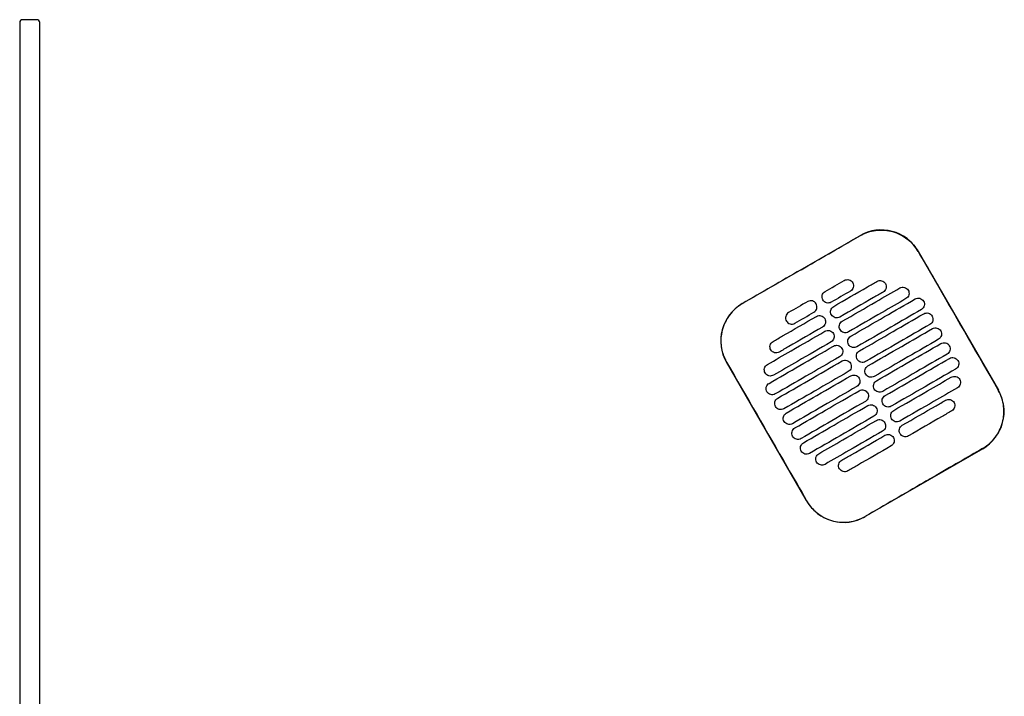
# Model space of a CAD drawing. Header units: metres. Extents: x 15.7 to 54.8, y -39.7 to 1.1.
# Tile 474 of 500: x 47.319 to 48.008, y -2.354 to -1.881. Entities that reach past the tile are written whole.
import ezdxf

# ---------------------------------------------------------------- set-up
doc = ezdxf.new("R2010")
doc.units = ezdxf.units.M
doc.header["$MEASUREMENT"] = 0
doc.layers.add('2D', color=252, linetype='Continuous')

# ---------------------------------------------------------------- blocks, each defined once
blk = doc.blocks.new('2D_QYOS_450')
at = {"layer": '2D'}
for p, q in [((0.01197, -0.081), (0.00197, -0.081)), ((0.01197, -0.081), (0.00197, -0.081)), ((-0.00003, -0.083), (-0.00003, -0.967)), ((-0.00003, -0.083), (-0.00003, -0.967)), ((0.01397, -0.967), (0.01397, -0.083)), ((0.01397, -0.967), (0.01397, -0.083)), ((0.50545, -0.27956), (0.58771, -0.23204)), ((0.6287, -0.24301), (0.68472, -0.33999)), ((0.55051, -0.41752), (0.49448, -0.32054)), ((0.67375, -0.38098), (0.59149, -0.42849))]:
    blk.add_line(p, q, dxfattribs=at)
for centre, radius, start, end in [((0.00197, -0.083), 0.002, 90, 180), ((0.00197, -0.083), 0.002, 90, 180), ((0.01197, -0.083), 0.002, 0, 90), ((0.01197, -0.083), 0.002, 0, 90), ((0.60272, -0.25802), 0.03, 30.01349, 120.01349), ((0.52046, -0.30554), 0.03, 120.01349, 210.01349), ((0.65874, -0.355), 0.03, 300.01349, 30.01349), ((0.57648, -0.40252), 0.03, 210.01349, 300.01349)]:
    blk.add_arc(centre, radius, start, end, dxfattribs=at)
for points, knots in [([(0.54664, -0.2559), (0.54827, -0.25497), (0.54989, -0.25403), (0.5654, -0.24506), (0.57679, -0.23848), (0.58777, -0.23213)], [-12.071476, -12.071476, -12.071476, -12.071476, -11.509189, -11.509189, -6.696301, -6.696301, -6.696301, -6.696301]), ([(0.58777, -0.23213), (0.58843, -0.23175), (0.5891, -0.2314), (0.593, -0.22953), (0.59645, -0.22857), (0.60359, -0.22792), (0.60721, -0.22824), (0.61453, -0.23026), (0.61813, -0.23209), (0.62422, -0.23691), (0.62672, -0.23979), (0.6286, -0.24306)], [-8.20809, -8.20809, -8.20809, -8.20809, -7.978943, -7.978943, -6.912231, -6.912231, -5.830065, -5.830065, -4.632711, -4.632711, -3.498654, -3.498654, -3.498654, -3.498654]), ([(0.6286, -0.24306), (0.63316, -0.25096), (0.63789, -0.25916), (0.65654, -0.29146), (0.67058, -0.31576), (0.68463, -0.34005)], [-3.18138, -3.18138, -3.18138, -3.18138, -2.673929, -2.673929, -1.133377, -1.133377, -1.133377, -1.133377]), ([(0.5695, -0.28148), (0.57737, -0.27694), (0.58523, -0.27239), (0.59534, -0.26655), (0.59758, -0.26526), (0.59981, -0.26397)], [0.699452, 0.699452, 0.699452, 0.699452, 3.425217, 3.425217, 4.200582, 4.200582, 4.200582, 4.200582]), ([(0.5755, -0.29187), (0.58337, -0.28733), (0.59124, -0.28278), (0.60466, -0.27503), (0.61022, -0.27182), (0.61577, -0.26861)], [0.699452, 0.699452, 0.699452, 0.699452, 3.42526, 3.42526, 5.350619, 5.350619, 5.350619, 5.350619]), ([(0.57693, -0.26333), (0.57735, -0.26309), (0.5779, -0.26287), (0.57908, -0.26272), (0.57963, -0.26276), (0.58071, -0.26304), (0.58123, -0.26329), (0.58219, -0.26402), (0.58255, -0.26448), (0.5828, -0.26491)], [-0.5513269, -0.5513269, -0.5513269, -0.5513269, -0.4030891, -0.4030891, -0.2776846, -0.2776846, -0.1471626, -0.1471626, 0, 0, 0, 0]), ([(0.5828, -0.26491), (0.58304, -0.26533), (0.58326, -0.26588), (0.58341, -0.26707), (0.58337, -0.26762), (0.58309, -0.2687), (0.58284, -0.26921), (0.58211, -0.27017), (0.58165, -0.27053), (0.58123, -0.27078)], [-0.5553938, -0.5553938, -0.5553938, -0.5553938, -0.4045733, -0.4045733, -0.2782728, -0.2782728, -0.147221, -0.147221, 0, 0, 0, 0]), ([(0.59981, -0.26397), (0.60024, -0.26372), (0.60079, -0.26351), (0.60197, -0.26336), (0.60252, -0.26339), (0.6036, -0.26368), (0.60411, -0.26393), (0.60507, -0.26466), (0.60544, -0.26512), (0.60568, -0.26554)], [-0.5513875, -0.5513875, -0.5513875, -0.5513875, -0.4031047, -0.4031047, -0.2776919, -0.2776919, -0.1471638, -0.1471638, 0, 0, 0, 0]), ([(0.60568, -0.26554), (0.60593, -0.26597), (0.60615, -0.26652), (0.6063, -0.26771), (0.60626, -0.26826), (0.60598, -0.26933), (0.60573, -0.26985), (0.605, -0.27081), (0.60454, -0.27117), (0.60412, -0.27142)], [-0.5553353, -0.5553353, -0.5553353, -0.5553353, -0.4045593, -0.4045593, -0.278267, -0.278267, -0.1472205, -0.1472205, 0, 0, 0, 0]), ([(0.61577, -0.26861), (0.6162, -0.26836), (0.61675, -0.26815), (0.61793, -0.268), (0.61848, -0.26803), (0.61956, -0.26831), (0.62007, -0.26857), (0.62103, -0.2693), (0.6214, -0.26976), (0.62164, -0.27018)], [-0.5514248, -0.5514248, -0.5514248, -0.5514248, -0.4031161, -0.4031161, -0.2776965, -0.2776965, -0.1471644, -0.1471644, 0, 0, 0, 0]), ([(0.56193, -0.27696), (0.56168, -0.27654), (0.56146, -0.27599), (0.56131, -0.2748), (0.56135, -0.27425), (0.56163, -0.27317), (0.56188, -0.27265), (0.56261, -0.2717), (0.56307, -0.27134), (0.5635, -0.27109)], [-0.5554178, -0.5554178, -0.5554178, -0.5554178, -0.4045751, -0.4045751, -0.2782741, -0.2782741, -0.1472211, -0.1472211, 0, 0, 0, 0]), ([(0.60412, -0.27142), (0.60188, -0.27271), (0.59964, -0.274), (0.58953, -0.27984), (0.58167, -0.28438), (0.5738, -0.28893)], [2.649916, 2.649916, 2.649916, 2.649916, 3.425249, 3.425249, 6.151046, 6.151046, 6.151046, 6.151046]), ([(0.62164, -0.27018), (0.62189, -0.2706), (0.62211, -0.27116), (0.62226, -0.27234), (0.62222, -0.2729), (0.62194, -0.27397), (0.62169, -0.27449), (0.62096, -0.27544), (0.6205, -0.27581), (0.62008, -0.27605)], [-0.5553003, -0.5553003, -0.5553003, -0.5553003, -0.4045497, -0.4045497, -0.2782639, -0.2782639, -0.1472208, -0.1472208, 0, 0, 0, 0]), ([(0.50551, -0.27965), (0.50545, -0.27969), (0.50539, -0.27972), (0.50192, -0.28176), (0.49894, -0.28442), (0.49419, -0.29074), (0.49246, -0.29433), (0.4906, -0.30164), (0.49035, -0.30525), (0.49107, -0.31177), (0.49184, -0.31465), (0.49347, -0.31844), (0.494, -0.31948), (0.49458, -0.32049)], [8.273299, 8.273299, 8.273299, 8.273299, 8.293543, 8.293543, 9.48086, 9.48086, 10.665623, 10.665623, 11.74288, 11.74288, 12.632334, 12.632334, 12.981673, 12.981673, 12.981673, 12.981673]), ([(0.55725, -0.27966), (0.55701, -0.27924), (0.55664, -0.27878), (0.55568, -0.27805), (0.55516, -0.27779), (0.55409, -0.27751), (0.55353, -0.27748), (0.55235, -0.27763), (0.55181, -0.27784), (0.55138, -0.27809)], [0, 0, 0, 0, 0.1471605, 0.1471605, 0.2776781, 0.2776781, 0.4030803, 0.4030803, 0.5512777, 0.5512777, 0.5512777, 0.5512777]), ([(0.55568, -0.28553), (0.55611, -0.28529), (0.55657, -0.28492), (0.55729, -0.28397), (0.55755, -0.28345), (0.55783, -0.28238), (0.55786, -0.28183), (0.55772, -0.28064), (0.5575, -0.28008), (0.55725, -0.27966)], [0, 0, 0, 0, 0.1472222, 0.1472222, 0.2782773, 0.2782773, 0.4045795, 0.4045795, 0.5554397, 0.5554397, 0.5554397, 0.5554397]), ([(0.5678, -0.27854), (0.56737, -0.27878), (0.56683, -0.279), (0.56564, -0.27915), (0.56509, -0.27911), (0.56402, -0.27883), (0.5635, -0.27858), (0.56254, -0.27785), (0.56217, -0.27739), (0.56193, -0.27696)], [-0.5512937, -0.5512937, -0.5512937, -0.5512937, -0.403082, -0.403082, -0.27768, -0.27768, -0.1471612, -0.1471612, 0, 0, 0, 0]), ([(0.56793, -0.28735), (0.56769, -0.28693), (0.56747, -0.28638), (0.56732, -0.28519), (0.56735, -0.28464), (0.56764, -0.28356), (0.56789, -0.28305), (0.56862, -0.28209), (0.56907, -0.28173), (0.5695, -0.28148)], [-0.5553983, -0.5553983, -0.5553983, -0.5553983, -0.4045681, -0.4045681, -0.278271, -0.278271, -0.1472202, -0.1472202, 0, 0, 0, 0]), ([(0.62008, -0.27605), (0.61452, -0.27926), (0.60896, -0.28247), (0.59554, -0.29023), (0.58767, -0.29477), (0.5798, -0.29932)], [1.499949, 1.499949, 1.499949, 1.499949, 3.425284, 3.425284, 6.151116, 6.151116, 6.151116, 6.151116]), ([(0.5815, -0.30226), (0.58937, -0.29772), (0.59724, -0.29317), (0.61225, -0.2845), (0.61939, -0.28037), (0.62654, -0.27625)], [0.699452, 0.699452, 0.699452, 0.699452, 3.425292, 3.425292, 5.900643, 5.900643, 5.900643, 5.900643]), ([(0.62654, -0.27625), (0.62696, -0.276), (0.62751, -0.27579), (0.62869, -0.27564), (0.62925, -0.27567), (0.63032, -0.27595), (0.63084, -0.27621), (0.6318, -0.27694), (0.63216, -0.2774), (0.63241, -0.27782)], [-0.5514378, -0.5514378, -0.5514378, -0.5514378, -0.4031217, -0.4031217, -0.2776979, -0.2776979, -0.1471642, -0.1471642, 0, 0, 0, 0]), ([(0.63241, -0.27782), (0.63265, -0.27824), (0.63287, -0.2788), (0.63302, -0.27998), (0.63298, -0.28054), (0.6327, -0.28161), (0.63245, -0.28213), (0.63172, -0.28308), (0.63127, -0.28345), (0.63084, -0.28369)], [-0.5552876, -0.5552876, -0.5552876, -0.5552876, -0.4045446, -0.4045446, -0.2782629, -0.2782629, -0.1472212, -0.1472212, 0, 0, 0, 0]), ([(0.52707, -0.30599), (0.52931, -0.3047), (0.53154, -0.30341), (0.54165, -0.29757), (0.54952, -0.29302), (0.55738, -0.28848)], [2.649852, 2.649852, 2.649852, 2.649852, 3.425217, 3.425217, 6.150983, 6.150983, 6.150983, 6.150983]), ([(0.53795, -0.28585), (0.53753, -0.28609), (0.53707, -0.28646), (0.53634, -0.28741), (0.53609, -0.28793), (0.53581, -0.289), (0.53577, -0.28956), (0.53592, -0.29074), (0.53614, -0.2913), (0.53638, -0.29172)], [0, 0, 0, 0, 0.147223, 0.147223, 0.2782783, 0.2782783, 0.4045781, 0.4045781, 0.5554474, 0.5554474, 0.5554474, 0.5554474]), ([(0.55738, -0.28848), (0.55781, -0.28823), (0.55836, -0.28802), (0.55954, -0.28787), (0.56009, -0.2879), (0.56117, -0.28819), (0.56168, -0.28844), (0.56264, -0.28917), (0.56301, -0.28963), (0.56325, -0.29005)], [-0.5512944, -0.5512944, -0.5512944, -0.5512944, -0.4030833, -0.4030833, -0.2776787, -0.2776787, -0.1471599, -0.1471599, 0, 0, 0, 0]), ([(0.5738, -0.28893), (0.57338, -0.28917), (0.57283, -0.28939), (0.57165, -0.28954), (0.57109, -0.2895), (0.57002, -0.28922), (0.5695, -0.28897), (0.56854, -0.28824), (0.56818, -0.28778), (0.56793, -0.28735)], [-0.5513071, -0.5513071, -0.5513071, -0.5513071, -0.4030846, -0.4030846, -0.2776802, -0.2776802, -0.1471604, -0.1471604, 0, 0, 0, 0]), ([(0.63084, -0.28369), (0.6237, -0.28782), (0.61655, -0.29195), (0.60154, -0.30062), (0.59367, -0.30516), (0.5858, -0.30971)], [0.949973, 0.949973, 0.949973, 0.949973, 3.425307, 3.425307, 6.151164, 6.151164, 6.151164, 6.151164]), ([(0.58751, -0.31265), (0.59537, -0.30811), (0.60324, -0.30356), (0.61825, -0.29489), (0.6254, -0.29076), (0.63254, -0.28664)], [0.699452, 0.699452, 0.699452, 0.699452, 3.425313, 3.425313, 5.900643, 5.900643, 5.900643, 5.900643]), ([(0.63254, -0.28664), (0.63296, -0.28639), (0.63351, -0.28618), (0.63469, -0.28603), (0.63525, -0.28606), (0.63632, -0.28634), (0.63684, -0.2866), (0.6378, -0.28733), (0.63817, -0.28779), (0.63841, -0.28821)], [-0.5514274, -0.5514274, -0.5514274, -0.5514274, -0.4031209, -0.4031209, -0.2776962, -0.2776962, -0.1471634, -0.1471634, 0, 0, 0, 0]), ([(0.63841, -0.28821), (0.63866, -0.28864), (0.63888, -0.28919), (0.63902, -0.29037), (0.63899, -0.29093), (0.63871, -0.292), (0.63845, -0.29252), (0.63773, -0.29347), (0.63727, -0.29384), (0.63684, -0.29408)], [-0.5552953, -0.5552953, -0.5552953, -0.5552953, -0.4045437, -0.4045437, -0.2782634, -0.2782634, -0.1472215, -0.1472215, 0, 0, 0, 0]), ([(0.56169, -0.29593), (0.55382, -0.30047), (0.54595, -0.30501), (0.53585, -0.31085), (0.53361, -0.31215), (0.53137, -0.31344)], [0.699452, 0.699452, 0.699452, 0.699452, 3.425249, 3.425249, 4.200582, 4.200582, 4.200582, 4.200582]), ([(0.53638, -0.29172), (0.53663, -0.29214), (0.53699, -0.2926), (0.53795, -0.29333), (0.53847, -0.29359), (0.53955, -0.29387), (0.5401, -0.2939), (0.54128, -0.29375), (0.54183, -0.29354), (0.54225, -0.29329)], [0, 0, 0, 0, 0.1471602, 0.1471602, 0.2776775, 0.2776775, 0.4030818, 0.4030818, 0.5512681, 0.5512681, 0.5512681, 0.5512681]), ([(0.56325, -0.29005), (0.5635, -0.29048), (0.56372, -0.29103), (0.56387, -0.29222), (0.56383, -0.29277), (0.56355, -0.29384), (0.5633, -0.29436), (0.56257, -0.29532), (0.56211, -0.29568), (0.56169, -0.29593)], [-0.5554159, -0.5554159, -0.5554159, -0.5554159, -0.4045716, -0.4045716, -0.2782736, -0.2782736, -0.1472211, -0.1472211, 0, 0, 0, 0]), ([(0.57393, -0.29774), (0.57369, -0.29732), (0.57347, -0.29677), (0.57332, -0.29558), (0.57336, -0.29503), (0.57364, -0.29395), (0.57389, -0.29344), (0.57462, -0.29248), (0.57508, -0.29212), (0.5755, -0.29187)], [-0.5553838, -0.5553838, -0.5553838, -0.5553838, -0.4045626, -0.4045626, -0.2782686, -0.2782686, -0.1472195, -0.1472195, 0, 0, 0, 0]), ([(0.63684, -0.29408), (0.6297, -0.29821), (0.62255, -0.30234), (0.60754, -0.31101), (0.59967, -0.31556), (0.59181, -0.3201)], [0.949998, 0.949998, 0.949998, 0.949998, 3.42532, 3.42532, 6.151189, 6.151189, 6.151189, 6.151189]), ([(0.52311, -0.32213), (0.52867, -0.31892), (0.53423, -0.31571), (0.54765, -0.30796), (0.55552, -0.30341), (0.56339, -0.29887)], [1.499901, 1.499901, 1.499901, 1.499901, 3.42526, 3.42526, 6.151068, 6.151068, 6.151068, 6.151068]), ([(0.56339, -0.29887), (0.56381, -0.29862), (0.56436, -0.29841), (0.56554, -0.29826), (0.56609, -0.2983), (0.56717, -0.29858), (0.56769, -0.29883), (0.56865, -0.29956), (0.56901, -0.30002), (0.56926, -0.30044)], [-0.5513075, -0.5513075, -0.5513075, -0.5513075, -0.4030857, -0.4030857, -0.2776792, -0.2776792, -0.1471593, -0.1471593, 0, 0, 0, 0]), ([(0.56926, -0.30044), (0.5695, -0.30087), (0.56972, -0.30142), (0.56987, -0.30261), (0.56983, -0.30316), (0.56955, -0.30423), (0.5693, -0.30475), (0.56857, -0.30571), (0.56811, -0.30607), (0.56769, -0.30632)], [-0.555397, -0.555397, -0.555397, -0.555397, -0.4045652, -0.4045652, -0.2782705, -0.2782705, -0.1472202, -0.1472202, 0, 0, 0, 0]), ([(0.5798, -0.29932), (0.57938, -0.29956), (0.57883, -0.29978), (0.57765, -0.29993), (0.5771, -0.29989), (0.57602, -0.29961), (0.5755, -0.29936), (0.57454, -0.29863), (0.57418, -0.29817), (0.57393, -0.29774)], [-0.5513171, -0.5513171, -0.5513171, -0.5513171, -0.4030867, -0.4030867, -0.2776803, -0.2776803, -0.1471597, -0.1471597, 0, 0, 0, 0]), ([(0.57993, -0.30813), (0.57969, -0.30771), (0.57947, -0.30716), (0.57932, -0.30597), (0.57936, -0.30542), (0.57964, -0.30434), (0.57989, -0.30383), (0.58062, -0.30287), (0.58108, -0.30251), (0.5815, -0.30226)], [-0.5553742, -0.5553742, -0.5553742, -0.5553742, -0.4045587, -0.4045587, -0.278267, -0.278267, -0.1472191, -0.1472191, 0, 0, 0, 0]), ([(0.59351, -0.32304), (0.60138, -0.3185), (0.60924, -0.31395), (0.62426, -0.30528), (0.6314, -0.30116), (0.63854, -0.29703)], [0.699452, 0.699452, 0.699452, 0.699452, 3.425322, 3.425322, 5.900643, 5.900643, 5.900643, 5.900643]), ([(0.63854, -0.29703), (0.63897, -0.29678), (0.63952, -0.29657), (0.6407, -0.29642), (0.64125, -0.29645), (0.64233, -0.29674), (0.64284, -0.29699), (0.6438, -0.29772), (0.64417, -0.29818), (0.64441, -0.2986)], [-0.5514139, -0.5514139, -0.5514139, -0.5514139, -0.4031194, -0.4031194, -0.2776944, -0.2776944, -0.1471626, -0.1471626, 0, 0, 0, 0]), ([(0.64441, -0.2986), (0.64466, -0.29903), (0.64488, -0.29958), (0.64503, -0.30077), (0.64499, -0.30132), (0.64471, -0.30239), (0.64446, -0.30291), (0.64373, -0.30387), (0.64327, -0.30423), (0.64285, -0.30448)], [-0.5553076, -0.5553076, -0.5553076, -0.5553076, -0.4045445, -0.4045445, -0.2782646, -0.2782646, -0.1472219, -0.1472219, 0, 0, 0, 0]), ([(0.52435, -0.33528), (0.5315, -0.33115), (0.53864, -0.32702), (0.55365, -0.31835), (0.56152, -0.31381), (0.56939, -0.30926)], [0.949941, 0.949941, 0.949941, 0.949941, 3.425292, 3.425292, 6.151132, 6.151132, 6.151132, 6.151132]), ([(0.5255, -0.31186), (0.52526, -0.31144), (0.52504, -0.31089), (0.52489, -0.3097), (0.52492, -0.30915), (0.52521, -0.30807), (0.52546, -0.30756), (0.52619, -0.3066), (0.52664, -0.30624), (0.52707, -0.30599)], [-0.555418, -0.555418, -0.555418, -0.555418, -0.4045683, -0.4045683, -0.2782762, -0.2782762, -0.1472238, -0.1472238, 0, 0, 0, 0]), ([(0.56769, -0.30632), (0.55982, -0.31086), (0.55195, -0.31541), (0.53853, -0.32316), (0.53297, -0.32637), (0.52741, -0.32958)], [0.699452, 0.699452, 0.699452, 0.699452, 3.425284, 3.425284, 5.350619, 5.350619, 5.350619, 5.350619]), ([(0.56939, -0.30926), (0.56981, -0.30902), (0.57036, -0.3088), (0.57154, -0.30865), (0.57209, -0.30869), (0.57317, -0.30897), (0.57369, -0.30922), (0.57465, -0.30995), (0.57501, -0.31041), (0.57526, -0.31084)], [-0.5513173, -0.5513173, -0.5513173, -0.5513173, -0.4030875, -0.4030875, -0.2776797, -0.2776797, -0.147159, -0.147159, 0, 0, 0, 0]), ([(0.5858, -0.30971), (0.58538, -0.30995), (0.58483, -0.31017), (0.58365, -0.31032), (0.5831, -0.31028), (0.58202, -0.31), (0.5815, -0.30975), (0.58055, -0.30902), (0.58018, -0.30856), (0.57993, -0.30813)], [-0.5513237, -0.5513237, -0.5513237, -0.5513237, -0.4030882, -0.4030882, -0.2776804, -0.2776804, -0.1471592, -0.1471592, 0, 0, 0, 0]), ([(0.64285, -0.30448), (0.6357, -0.3086), (0.62856, -0.31273), (0.61354, -0.3214), (0.60568, -0.32595), (0.59781, -0.33049)], [0.950001, 0.950001, 0.950001, 0.950001, 3.425322, 3.425322, 6.151192, 6.151192, 6.151192, 6.151192]), ([(0.59951, -0.33344), (0.60738, -0.32889), (0.61525, -0.32435), (0.63026, -0.31567), (0.6374, -0.31155), (0.64455, -0.30742)], [0.699452, 0.699452, 0.699452, 0.699452, 3.425321, 3.425321, 5.900643, 5.900643, 5.900643, 5.900643]), ([(0.64455, -0.30742), (0.64497, -0.30717), (0.64552, -0.30696), (0.6467, -0.30681), (0.64725, -0.30685), (0.64833, -0.30713), (0.64885, -0.30738), (0.64981, -0.30811), (0.65017, -0.30857), (0.65042, -0.30899)], [-0.551397, -0.551397, -0.551397, -0.551397, -0.4031173, -0.4031173, -0.2776925, -0.2776925, -0.1471621, -0.1471621, 0, 0, 0, 0]), ([(0.65042, -0.30899), (0.65066, -0.30942), (0.65088, -0.30997), (0.65103, -0.31116), (0.65099, -0.31171), (0.65071, -0.31278), (0.65046, -0.3133), (0.64973, -0.31426), (0.64927, -0.31462), (0.64885, -0.31487)], [-0.5553245, -0.5553245, -0.5553245, -0.5553245, -0.4045471, -0.4045471, -0.2782667, -0.2782667, -0.1472226, -0.1472226, 0, 0, 0, 0]), ([(0.53137, -0.31344), (0.53095, -0.31368), (0.5304, -0.3139), (0.52922, -0.31405), (0.52866, -0.31401), (0.52759, -0.31373), (0.52707, -0.31348), (0.52611, -0.31275), (0.52575, -0.31229), (0.5255, -0.31186)], [-0.5513007, -0.5513007, -0.5513007, -0.5513007, -0.4030941, -0.4030941, -0.2776814, -0.2776814, -0.1471603, -0.1471603, 0, 0, 0, 0]), ([(0.57369, -0.31671), (0.56582, -0.32125), (0.55796, -0.3258), (0.54294, -0.33447), (0.5358, -0.3386), (0.52865, -0.34272)], [0.699452, 0.699452, 0.699452, 0.699452, 3.425308, 3.425308, 5.900643, 5.900643, 5.900643, 5.900643]), ([(0.57526, -0.31084), (0.5755, -0.31126), (0.57572, -0.31181), (0.57587, -0.313), (0.57583, -0.31355), (0.57555, -0.31462), (0.5753, -0.31514), (0.57457, -0.3161), (0.57412, -0.31646), (0.57369, -0.31671)], [-0.555383, -0.555383, -0.555383, -0.555383, -0.4045604, -0.4045604, -0.2782682, -0.2782682, -0.1472195, -0.1472195, 0, 0, 0, 0]), ([(0.58594, -0.31853), (0.58569, -0.3181), (0.58547, -0.31755), (0.58532, -0.31636), (0.58536, -0.31581), (0.58564, -0.31474), (0.58589, -0.31422), (0.58662, -0.31326), (0.58708, -0.3129), (0.58751, -0.31265)], [-0.5553693, -0.5553693, -0.5553693, -0.5553693, -0.4045566, -0.4045566, -0.2782661, -0.2782661, -0.1472189, -0.1472189, 0, 0, 0, 0]), ([(0.64885, -0.31487), (0.6417, -0.31899), (0.63456, -0.32312), (0.61955, -0.33179), (0.61168, -0.33634), (0.60381, -0.34088)], [0.949982, 0.949982, 0.949982, 0.949982, 3.425312, 3.425312, 6.151173, 6.151173, 6.151173, 6.151173]), ([(0.49458, -0.32049), (0.50862, -0.34478), (0.52266, -0.36907), (0.54133, -0.4014), (0.54596, -0.40944), (0.5506, -0.41747)], [1.133412, 1.133412, 1.133412, 1.133412, 2.681586, 2.681586, 3.193366, 3.193366, 3.193366, 3.193366]), ([(0.52154, -0.32801), (0.5213, -0.32758), (0.52108, -0.32703), (0.52093, -0.32584), (0.52097, -0.32529), (0.52125, -0.32422), (0.5215, -0.3237), (0.52223, -0.32274), (0.52269, -0.32238), (0.52311, -0.32213)], [-0.55538, -0.55538, -0.55538, -0.55538, -0.4045589, -0.4045589, -0.278273, -0.278273, -0.147224, -0.147224, 0, 0, 0, 0]), ([(0.53036, -0.34567), (0.5375, -0.34154), (0.54464, -0.33741), (0.55966, -0.32874), (0.56752, -0.3242), (0.57539, -0.31965)], [0.949982, 0.949982, 0.949982, 0.949982, 3.425312, 3.425312, 6.151173, 6.151173, 6.151173, 6.151173]), ([(0.57539, -0.31965), (0.57581, -0.31941), (0.57636, -0.31919), (0.57754, -0.31904), (0.5781, -0.31908), (0.57917, -0.31936), (0.57969, -0.31961), (0.58065, -0.32034), (0.58102, -0.3208), (0.58126, -0.32123)], [-0.5513238, -0.5513238, -0.5513238, -0.5513238, -0.4030887, -0.4030887, -0.27768, -0.27768, -0.1471588, -0.1471588, 0, 0, 0, 0]), ([(0.58126, -0.32123), (0.58151, -0.32165), (0.58173, -0.3222), (0.58187, -0.32339), (0.58184, -0.32394), (0.58156, -0.32502), (0.5813, -0.32553), (0.58058, -0.32649), (0.58012, -0.32685), (0.57969, -0.3271)], [-0.5553737, -0.5553737, -0.5553737, -0.5553737, -0.4045574, -0.4045574, -0.2782667, -0.2782667, -0.1472191, -0.1472191, 0, 0, 0, 0]), ([(0.59181, -0.3201), (0.59138, -0.32034), (0.59084, -0.32056), (0.58965, -0.32071), (0.5891, -0.32067), (0.58803, -0.32039), (0.58751, -0.32014), (0.58655, -0.31941), (0.58618, -0.31895), (0.58594, -0.31853)], [-0.551327, -0.551327, -0.551327, -0.551327, -0.403089, -0.403089, -0.2776804, -0.2776804, -0.1471589, -0.1471589, 0, 0, 0, 0]), ([(0.59194, -0.32892), (0.5917, -0.32849), (0.59148, -0.32794), (0.59133, -0.32675), (0.59136, -0.3262), (0.59165, -0.32513), (0.5919, -0.32461), (0.59263, -0.32365), (0.59308, -0.32329), (0.59351, -0.32304)], [-0.5553691, -0.5553691, -0.5553691, -0.5553691, -0.4045561, -0.4045561, -0.278266, -0.278266, -0.1472189, -0.1472189, 0, 0, 0, 0]), ([(0.60551, -0.34383), (0.61338, -0.33928), (0.62125, -0.33474), (0.63626, -0.32606), (0.6434, -0.32194), (0.65055, -0.31781)], [0.699452, 0.699452, 0.699452, 0.699452, 3.425308, 3.425308, 5.900643, 5.900643, 5.900643, 5.900643]), ([(0.65055, -0.31781), (0.65097, -0.31757), (0.65152, -0.31735), (0.6527, -0.3172), (0.65325, -0.31724), (0.65433, -0.31752), (0.65485, -0.31777), (0.65581, -0.3185), (0.65617, -0.31896), (0.65642, -0.31939)], [-0.551377, -0.551377, -0.551377, -0.551377, -0.4031143, -0.4031143, -0.2776905, -0.2776905, -0.1471617, -0.1471617, 0, 0, 0, 0]), ([(0.65642, -0.31939), (0.65666, -0.31981), (0.65688, -0.32036), (0.65703, -0.32155), (0.65699, -0.3221), (0.65671, -0.32317), (0.65646, -0.32369), (0.65573, -0.32465), (0.65528, -0.32501), (0.65485, -0.32526)], [-0.5553462, -0.5553462, -0.5553462, -0.5553462, -0.4045514, -0.4045514, -0.2782696, -0.2782696, -0.1472236, -0.1472236, 0, 0, 0, 0]), ([(0.52741, -0.32958), (0.52699, -0.32983), (0.52644, -0.33004), (0.52526, -0.33019), (0.52471, -0.33016), (0.52363, -0.32987), (0.52311, -0.32962), (0.52216, -0.32889), (0.52179, -0.32843), (0.52154, -0.32801)], [-0.551342, -0.551342, -0.551342, -0.551342, -0.4031061, -0.4031061, -0.2776864, -0.2776864, -0.147161, -0.147161, 0, 0, 0, 0]), ([(0.57969, -0.3271), (0.57183, -0.33164), (0.56396, -0.33619), (0.54895, -0.34486), (0.5418, -0.34899), (0.53466, -0.35311)], [0.699452, 0.699452, 0.699452, 0.699452, 3.425321, 3.425321, 5.900643, 5.900643, 5.900643, 5.900643]), ([(0.53636, -0.35606), (0.5435, -0.35193), (0.55065, -0.3478), (0.56566, -0.33913), (0.57353, -0.33459), (0.58139, -0.33004)], [0.950001, 0.950001, 0.950001, 0.950001, 3.425322, 3.425322, 6.151192, 6.151192, 6.151192, 6.151192]), ([(0.58139, -0.33004), (0.58182, -0.3298), (0.58237, -0.32958), (0.58355, -0.32943), (0.5841, -0.32947), (0.58518, -0.32975), (0.58569, -0.33), (0.58665, -0.33073), (0.58702, -0.33119), (0.58726, -0.33162)], [-0.551327, -0.551327, -0.551327, -0.551327, -0.4030892, -0.4030892, -0.2776802, -0.2776802, -0.1471588, -0.1471588, 0, 0, 0, 0]), ([(0.59781, -0.33049), (0.59739, -0.33074), (0.59684, -0.33095), (0.59566, -0.3311), (0.5951, -0.33107), (0.59403, -0.33078), (0.59351, -0.33053), (0.59255, -0.3298), (0.59219, -0.32934), (0.59194, -0.32892)], [-0.551327, -0.551327, -0.551327, -0.551327, -0.4030892, -0.4030892, -0.2776802, -0.2776802, -0.1471588, -0.1471588, 0, 0, 0, 0]), ([(0.65485, -0.32526), (0.64771, -0.32938), (0.64056, -0.33351), (0.62555, -0.34218), (0.61768, -0.34673), (0.60981, -0.35127)], [0.949941, 0.949941, 0.949941, 0.949941, 3.425291, 3.425291, 6.151132, 6.151132, 6.151132, 6.151132]), ([(0.65179, -0.33095), (0.65221, -0.33071), (0.65276, -0.33049), (0.65394, -0.33034), (0.65449, -0.33038), (0.65557, -0.33066), (0.65609, -0.33091), (0.65705, -0.33164), (0.65741, -0.3321), (0.65766, -0.33253)], [-0.5513421, -0.5513421, -0.5513421, -0.5513421, -0.4031061, -0.4031061, -0.2776864, -0.2776864, -0.147161, -0.147161, 0, 0, 0, 0]), ([(0.52278, -0.34115), (0.52254, -0.34073), (0.52232, -0.34017), (0.52217, -0.33899), (0.52221, -0.33843), (0.52249, -0.33736), (0.52274, -0.33684), (0.52347, -0.33589), (0.52393, -0.33552), (0.52435, -0.33528)], [-0.5553464, -0.5553464, -0.5553464, -0.5553464, -0.4045515, -0.4045515, -0.2782697, -0.2782697, -0.1472236, -0.1472236, 0, 0, 0, 0]), ([(0.5857, -0.33749), (0.57783, -0.34203), (0.56996, -0.34658), (0.55495, -0.35525), (0.5478, -0.35938), (0.54066, -0.3635)], [0.699452, 0.699452, 0.699452, 0.699452, 3.425322, 3.425322, 5.900643, 5.900643, 5.900643, 5.900643]), ([(0.58726, -0.33162), (0.58751, -0.33204), (0.58773, -0.33259), (0.58788, -0.33378), (0.58784, -0.33433), (0.58756, -0.33541), (0.58731, -0.33592), (0.58658, -0.33688), (0.58612, -0.33724), (0.5857, -0.33749)], [-0.5553691, -0.5553691, -0.5553691, -0.5553691, -0.4045561, -0.4045561, -0.278266, -0.278266, -0.1472189, -0.1472189, 0, 0, 0, 0]), ([(0.59794, -0.33931), (0.5977, -0.33888), (0.59748, -0.33833), (0.59733, -0.33714), (0.59737, -0.33659), (0.59765, -0.33552), (0.5979, -0.335), (0.59863, -0.33405), (0.59909, -0.33368), (0.59951, -0.33344)], [-0.5553737, -0.5553737, -0.5553737, -0.5553737, -0.4045574, -0.4045574, -0.2782667, -0.2782667, -0.1472191, -0.1472191, 0, 0, 0, 0]), ([(0.61151, -0.35422), (0.61938, -0.34967), (0.62725, -0.34513), (0.64068, -0.33737), (0.64623, -0.33416), (0.65179, -0.33095)], [0.699452, 0.699452, 0.699452, 0.699452, 3.425284, 3.425284, 5.350619, 5.350619, 5.350619, 5.350619]), ([(0.65766, -0.33253), (0.6579, -0.33295), (0.65812, -0.3335), (0.65827, -0.33469), (0.65823, -0.33524), (0.65795, -0.33632), (0.6577, -0.33683), (0.65697, -0.33779), (0.65652, -0.33815), (0.65609, -0.3384)], [-0.5553798, -0.5553798, -0.5553798, -0.5553798, -0.4045588, -0.4045588, -0.278273, -0.278273, -0.147224, -0.147224, 0, 0, 0, 0]), ([(0.52865, -0.34272), (0.52823, -0.34297), (0.52768, -0.34318), (0.5265, -0.34333), (0.52595, -0.3433), (0.52487, -0.34302), (0.52435, -0.34276), (0.5234, -0.34203), (0.52303, -0.34157), (0.52278, -0.34115)], [-0.5513769, -0.5513769, -0.5513769, -0.5513769, -0.4031143, -0.4031143, -0.2776905, -0.2776905, -0.1471617, -0.1471617, 0, 0, 0, 0]), ([(0.54236, -0.36645), (0.5495, -0.36232), (0.55665, -0.35819), (0.57166, -0.34952), (0.57953, -0.34498), (0.5874, -0.34043)], [0.949998, 0.949998, 0.949998, 0.949998, 3.42532, 3.42532, 6.151189, 6.151189, 6.151189, 6.151189]), ([(0.5874, -0.34043), (0.58782, -0.34019), (0.58837, -0.33997), (0.58955, -0.33982), (0.5901, -0.33986), (0.59118, -0.34014), (0.5917, -0.34039), (0.59266, -0.34112), (0.59302, -0.34158), (0.59327, -0.34201)], [-0.5513269, -0.5513269, -0.5513269, -0.5513269, -0.403089, -0.403089, -0.2776804, -0.2776804, -0.1471589, -0.1471589, 0, 0, 0, 0]), ([(0.59327, -0.34201), (0.59351, -0.34243), (0.59373, -0.34298), (0.59388, -0.34417), (0.59384, -0.34472), (0.59356, -0.3458), (0.59331, -0.34631), (0.59258, -0.34727), (0.59212, -0.34763), (0.5917, -0.34788)], [-0.5553693, -0.5553693, -0.5553693, -0.5553693, -0.4045566, -0.4045566, -0.2782661, -0.2782661, -0.1472189, -0.1472189, 0, 0, 0, 0]), ([(0.60381, -0.34088), (0.60339, -0.34113), (0.60284, -0.34134), (0.60166, -0.34149), (0.60111, -0.34146), (0.60003, -0.34118), (0.59951, -0.34092), (0.59855, -0.34019), (0.59819, -0.33973), (0.59794, -0.33931)], [-0.5513238, -0.5513238, -0.5513238, -0.5513238, -0.4030887, -0.4030887, -0.27768, -0.27768, -0.1471588, -0.1471588, 0, 0, 0, 0]), ([(0.60394, -0.3497), (0.6037, -0.34928), (0.60348, -0.34872), (0.60333, -0.34754), (0.60337, -0.34698), (0.60365, -0.34591), (0.6039, -0.34539), (0.60463, -0.34444), (0.60509, -0.34407), (0.60551, -0.34383)], [-0.555383, -0.555383, -0.555383, -0.555383, -0.4045605, -0.4045605, -0.2782682, -0.2782682, -0.1472195, -0.1472195, 0, 0, 0, 0]), ([(0.65609, -0.3384), (0.65053, -0.34161), (0.64498, -0.34482), (0.63155, -0.35257), (0.62368, -0.35712), (0.61582, -0.36166)], [1.499901, 1.499901, 1.499901, 1.499901, 3.42526, 3.42526, 6.151068, 6.151068, 6.151068, 6.151068]), ([(0.67369, -0.38088), (0.67497, -0.38014), (0.6762, -0.37931), (0.67935, -0.3768), (0.68113, -0.37497), (0.68266, -0.37293), (0.68496, -0.36987), (0.68664, -0.3664), (0.68861, -0.35901), (0.68888, -0.35516), (0.68795, -0.34753), (0.68674, -0.34383), (0.68478, -0.34032), (0.6847, -0.34018), (0.68463, -0.34005)], [17.619777, 17.619777, 17.619777, 17.619777, 18.064718, 18.064718, 18.827754, 18.827754, 18.827754, 19.97637, 19.97637, 21.122539, 21.122539, 22.281306, 22.281306, 22.328075, 22.328075, 22.328075, 22.328075]), ([(0.52879, -0.35154), (0.52854, -0.35112), (0.52832, -0.35056), (0.52817, -0.34938), (0.52821, -0.34882), (0.52849, -0.34775), (0.52874, -0.34723), (0.52947, -0.34628), (0.52993, -0.34591), (0.53036, -0.34567)], [-0.5553248, -0.5553248, -0.5553248, -0.5553248, -0.4045472, -0.4045472, -0.2782668, -0.2782668, -0.1472227, -0.1472227, 0, 0, 0, 0]), ([(0.5917, -0.34788), (0.58383, -0.35242), (0.57596, -0.35697), (0.56095, -0.36564), (0.55381, -0.36977), (0.54666, -0.3739)], [0.699452, 0.699452, 0.699452, 0.699452, 3.425313, 3.425313, 5.900643, 5.900643, 5.900643, 5.900643]), ([(0.54836, -0.37684), (0.55551, -0.37271), (0.56265, -0.36859), (0.57766, -0.35991), (0.58553, -0.35537), (0.5934, -0.35082)], [0.949972, 0.949972, 0.949972, 0.949972, 3.425307, 3.425307, 6.151164, 6.151164, 6.151164, 6.151164]), ([(0.5934, -0.35082), (0.59382, -0.35058), (0.59437, -0.35036), (0.59555, -0.35021), (0.5961, -0.35025), (0.59718, -0.35053), (0.5977, -0.35078), (0.59866, -0.35151), (0.59902, -0.35197), (0.59927, -0.3524)], [-0.5513236, -0.5513236, -0.5513236, -0.5513236, -0.4030881, -0.4030881, -0.2776804, -0.2776804, -0.1471592, -0.1471592, 0, 0, 0, 0]), ([(0.60981, -0.35127), (0.60939, -0.35152), (0.60884, -0.35173), (0.60766, -0.35188), (0.60711, -0.35185), (0.60603, -0.35157), (0.60551, -0.35131), (0.60456, -0.35058), (0.60419, -0.35012), (0.60394, -0.3497)], [-0.5513173, -0.5513173, -0.5513173, -0.5513173, -0.4030875, -0.4030875, -0.2776797, -0.2776797, -0.147159, -0.147159, 0, 0, 0, 0]), ([(0.61752, -0.36461), (0.62538, -0.36006), (0.63325, -0.35552), (0.64336, -0.34968), (0.6456, -0.34839), (0.64783, -0.3471)], [0.699452, 0.699452, 0.699452, 0.699452, 3.425249, 3.425249, 4.200582, 4.200582, 4.200582, 4.200582]), ([(0.64783, -0.3471), (0.64826, -0.34685), (0.6488, -0.34663), (0.64999, -0.34648), (0.65054, -0.34652), (0.65161, -0.3468), (0.65213, -0.34706), (0.65309, -0.34779), (0.65346, -0.34825), (0.6537, -0.34867)], [-0.5513007, -0.5513007, -0.5513007, -0.5513007, -0.4030941, -0.4030941, -0.2776814, -0.2776814, -0.1471603, -0.1471603, 0, 0, 0, 0]), ([(0.6537, -0.34867), (0.65395, -0.34909), (0.65417, -0.34964), (0.65432, -0.35083), (0.65428, -0.35139), (0.654, -0.35246), (0.65375, -0.35298), (0.65302, -0.35393), (0.65256, -0.3543), (0.65214, -0.35454)], [-0.5554179, -0.5554179, -0.5554179, -0.5554179, -0.4045683, -0.4045683, -0.2782761, -0.2782761, -0.1472238, -0.1472238, 0, 0, 0, 0]), ([(0.53466, -0.35311), (0.53423, -0.35336), (0.53369, -0.35358), (0.5325, -0.35372), (0.53195, -0.35369), (0.53088, -0.35341), (0.53036, -0.35315), (0.5294, -0.35242), (0.52903, -0.35196), (0.52879, -0.35154)], [-0.5513969, -0.5513969, -0.5513969, -0.5513969, -0.4031172, -0.4031172, -0.2776925, -0.2776925, -0.1471621, -0.1471621, 0, 0, 0, 0]), ([(0.53479, -0.36193), (0.53455, -0.36151), (0.53433, -0.36096), (0.53418, -0.35977), (0.53421, -0.35921), (0.5345, -0.35814), (0.53475, -0.35762), (0.53548, -0.35667), (0.53593, -0.3563), (0.53636, -0.35606)], [-0.5553078, -0.5553078, -0.5553078, -0.5553078, -0.4045446, -0.4045446, -0.2782647, -0.2782647, -0.147222, -0.147222, 0, 0, 0, 0]), ([(0.59927, -0.3524), (0.59951, -0.35282), (0.59973, -0.35337), (0.59988, -0.35456), (0.59984, -0.35511), (0.59956, -0.35619), (0.59931, -0.35671), (0.59858, -0.35766), (0.59813, -0.35803), (0.5977, -0.35827)], [-0.5553742, -0.5553742, -0.5553742, -0.5553742, -0.4045587, -0.4045587, -0.278267, -0.278267, -0.1472191, -0.1472191, 0, 0, 0, 0]), ([(0.60995, -0.36009), (0.6097, -0.35967), (0.60948, -0.35911), (0.60933, -0.35793), (0.60937, -0.35737), (0.60965, -0.3563), (0.6099, -0.35578), (0.61063, -0.35483), (0.61109, -0.35446), (0.61151, -0.35422)], [-0.5553971, -0.5553971, -0.5553971, -0.5553971, -0.4045652, -0.4045652, -0.2782705, -0.2782705, -0.1472202, -0.1472202, 0, 0, 0, 0]), ([(0.65214, -0.35454), (0.6499, -0.35584), (0.64766, -0.35713), (0.63755, -0.36297), (0.62969, -0.36751), (0.62182, -0.37205)], [2.649852, 2.649852, 2.649852, 2.649852, 3.425217, 3.425217, 6.150982, 6.150982, 6.150982, 6.150982]), ([(0.54066, -0.3635), (0.54024, -0.36375), (0.53969, -0.36397), (0.53851, -0.36412), (0.53795, -0.36408), (0.53688, -0.3638), (0.53636, -0.36354), (0.5354, -0.36281), (0.53504, -0.36235), (0.53479, -0.36193)], [-0.5514137, -0.5514137, -0.5514137, -0.5514137, -0.4031194, -0.4031194, -0.2776944, -0.2776944, -0.1471627, -0.1471627, 0, 0, 0, 0]), ([(0.5977, -0.35827), (0.58983, -0.36282), (0.58197, -0.36736), (0.56695, -0.37603), (0.55981, -0.38016), (0.55266, -0.38429)], [0.699452, 0.699452, 0.699452, 0.699452, 3.425292, 3.425292, 5.900643, 5.900643, 5.900643, 5.900643]), ([(0.55913, -0.38448), (0.56468, -0.38127), (0.57024, -0.37806), (0.58367, -0.3703), (0.59153, -0.36576), (0.5994, -0.36121)], [1.499949, 1.499949, 1.499949, 1.499949, 3.425284, 3.425284, 6.151116, 6.151116, 6.151116, 6.151116]), ([(0.5994, -0.36121), (0.59982, -0.36097), (0.60037, -0.36075), (0.60155, -0.3606), (0.60211, -0.36064), (0.60318, -0.36092), (0.6037, -0.36117), (0.60466, -0.36191), (0.60503, -0.36237), (0.60527, -0.36279)], [-0.551317, -0.551317, -0.551317, -0.551317, -0.4030867, -0.4030867, -0.2776803, -0.2776803, -0.1471597, -0.1471597, 0, 0, 0, 0]), ([(0.60527, -0.36279), (0.60552, -0.36321), (0.60573, -0.36376), (0.60588, -0.36495), (0.60585, -0.36551), (0.60557, -0.36658), (0.60531, -0.3671), (0.60459, -0.36805), (0.60413, -0.36842), (0.6037, -0.36866)], [-0.5553839, -0.5553839, -0.5553839, -0.5553839, -0.4045626, -0.4045626, -0.2782686, -0.2782686, -0.1472195, -0.1472195, 0, 0, 0, 0]), ([(0.61582, -0.36166), (0.61539, -0.36191), (0.61485, -0.36213), (0.61366, -0.36227), (0.61311, -0.36224), (0.61204, -0.36196), (0.61152, -0.3617), (0.61056, -0.36097), (0.61019, -0.36051), (0.60995, -0.36009)], [-0.5513075, -0.5513075, -0.5513075, -0.5513075, -0.4030857, -0.4030857, -0.2776792, -0.2776792, -0.1471593, -0.1471593, 0, 0, 0, 0]), ([(0.61595, -0.37048), (0.61571, -0.37006), (0.61549, -0.36951), (0.61534, -0.36832), (0.61537, -0.36776), (0.61565, -0.36669), (0.61591, -0.36617), (0.61663, -0.36522), (0.61709, -0.36485), (0.61752, -0.36461)], [-0.555416, -0.555416, -0.555416, -0.555416, -0.4045716, -0.4045716, -0.2782736, -0.2782736, -0.1472211, -0.1472211, 0, 0, 0, 0]), ([(0.54079, -0.37232), (0.54055, -0.3719), (0.54033, -0.37135), (0.54018, -0.37016), (0.54022, -0.36961), (0.5405, -0.36853), (0.54075, -0.36801), (0.54148, -0.36706), (0.54194, -0.36669), (0.54236, -0.36645)], [-0.5552955, -0.5552955, -0.5552955, -0.5552955, -0.4045438, -0.4045438, -0.2782634, -0.2782634, -0.1472215, -0.1472215, 0, 0, 0, 0]), ([(0.6037, -0.36866), (0.59584, -0.37321), (0.58797, -0.37775), (0.57454, -0.38551), (0.56899, -0.38872), (0.56343, -0.39193)], [0.699452, 0.699452, 0.699452, 0.699452, 3.42526, 3.42526, 5.350619, 5.350619, 5.350619, 5.350619]), ([(0.57509, -0.38912), (0.57733, -0.38783), (0.57956, -0.38653), (0.58967, -0.3807), (0.59754, -0.37615), (0.6054, -0.37161)], [2.649916, 2.649916, 2.649916, 2.649916, 3.425249, 3.425249, 6.151046, 6.151046, 6.151046, 6.151046]), ([(0.6054, -0.37161), (0.60583, -0.37136), (0.60638, -0.37114), (0.60756, -0.37099), (0.60811, -0.37103), (0.60919, -0.37131), (0.6097, -0.37157), (0.61066, -0.3723), (0.61103, -0.37276), (0.61127, -0.37318)], [-0.551307, -0.551307, -0.551307, -0.551307, -0.4030846, -0.4030846, -0.2776802, -0.2776802, -0.1471604, -0.1471604, 0, 0, 0, 0]), ([(0.62182, -0.37205), (0.6214, -0.3723), (0.62085, -0.37252), (0.61967, -0.37267), (0.61911, -0.37263), (0.61804, -0.37235), (0.61752, -0.3721), (0.61656, -0.37136), (0.61619, -0.3709), (0.61595, -0.37048)], [-0.5512944, -0.5512944, -0.5512944, -0.5512944, -0.4030833, -0.4030833, -0.2776787, -0.2776787, -0.1471599, -0.1471599, 0, 0, 0, 0]), ([(0.54666, -0.3739), (0.54624, -0.37414), (0.54569, -0.37436), (0.54451, -0.37451), (0.54396, -0.37447), (0.54288, -0.37419), (0.54236, -0.37394), (0.5414, -0.3732), (0.54104, -0.37275), (0.54079, -0.37232)], [-0.5514273, -0.5514273, -0.5514273, -0.5514273, -0.4031209, -0.4031209, -0.2776962, -0.2776962, -0.1471634, -0.1471634, 0, 0, 0, 0]), ([(0.54679, -0.38271), (0.54655, -0.38229), (0.54633, -0.38174), (0.54618, -0.38055), (0.54622, -0.38), (0.5465, -0.37892), (0.54675, -0.3784), (0.54748, -0.37745), (0.54794, -0.37709), (0.54836, -0.37684)], [-0.5552879, -0.5552879, -0.5552879, -0.5552879, -0.4045447, -0.4045447, -0.2782629, -0.2782629, -0.1472212, -0.1472212, 0, 0, 0, 0]), ([(0.61127, -0.37318), (0.61152, -0.3736), (0.61174, -0.37415), (0.61189, -0.37534), (0.61185, -0.3759), (0.61157, -0.37697), (0.61132, -0.37749), (0.61059, -0.37844), (0.61013, -0.37881), (0.60971, -0.37905)], [-0.5553984, -0.5553984, -0.5553984, -0.5553984, -0.4045681, -0.4045681, -0.278271, -0.278271, -0.1472202, -0.1472202, 0, 0, 0, 0]), ([(0.55266, -0.38429), (0.55224, -0.38453), (0.55169, -0.38475), (0.55051, -0.3849), (0.54996, -0.38486), (0.54888, -0.38458), (0.54836, -0.38433), (0.54741, -0.3836), (0.54704, -0.38314), (0.54679, -0.38271)], [-0.5514376, -0.5514376, -0.5514376, -0.5514376, -0.4031217, -0.4031217, -0.2776979, -0.2776979, -0.1471642, -0.1471642, 0, 0, 0, 0]), ([(0.55756, -0.39035), (0.55732, -0.38993), (0.5571, -0.38938), (0.55695, -0.38819), (0.55698, -0.38764), (0.55726, -0.38656), (0.55752, -0.38604), (0.55825, -0.38509), (0.5587, -0.38473), (0.55913, -0.38448)], [-0.5553006, -0.5553006, -0.5553006, -0.5553006, -0.4045498, -0.4045498, -0.2782639, -0.2782639, -0.1472208, -0.1472208, 0, 0, 0, 0]), ([(0.60971, -0.37905), (0.60184, -0.3836), (0.59397, -0.38814), (0.58387, -0.39398), (0.58163, -0.39527), (0.57939, -0.39656)], [0.699452, 0.699452, 0.699452, 0.699452, 3.425217, 3.425217, 4.200582, 4.200582, 4.200582, 4.200582]), ([(0.67369, -0.38088), (0.6631, -0.38699), (0.65207, -0.39336), (0.6366, -0.40229), (0.63456, -0.40347), (0.63256, -0.40463)], [-21.78268, -21.78268, -21.78268, -21.78268, -17.142885, -17.142885, -16.423665, -16.423665, -16.423665, -16.423665]), ([(0.56343, -0.39193), (0.56301, -0.39217), (0.56246, -0.39239), (0.56128, -0.39254), (0.56072, -0.3925), (0.55965, -0.39222), (0.55913, -0.39197), (0.55817, -0.39124), (0.55781, -0.39078), (0.55756, -0.39035)], [-0.5514247, -0.5514247, -0.5514247, -0.5514247, -0.4031161, -0.4031161, -0.2776965, -0.2776965, -0.1471644, -0.1471644, 0, 0, 0, 0]), ([(0.57352, -0.39499), (0.57328, -0.39457), (0.57306, -0.39402), (0.57291, -0.39283), (0.57294, -0.39227), (0.57323, -0.3912), (0.57348, -0.39068), (0.57421, -0.38973), (0.57466, -0.38936), (0.57509, -0.38912)], [-0.5553355, -0.5553355, -0.5553355, -0.5553355, -0.4045594, -0.4045594, -0.278267, -0.278267, -0.1472206, -0.1472206, 0, 0, 0, 0]), ([(0.57939, -0.39656), (0.57897, -0.39681), (0.57842, -0.39703), (0.57724, -0.39718), (0.57668, -0.39714), (0.57561, -0.39686), (0.57509, -0.39661), (0.57413, -0.39587), (0.57377, -0.39541), (0.57352, -0.39499)], [-0.5513873, -0.5513873, -0.5513873, -0.5513873, -0.4031046, -0.4031046, -0.2776919, -0.2776919, -0.1471638, -0.1471638, 0, 0, 0, 0]), ([(0.5506, -0.41747), (0.5514, -0.41886), (0.55231, -0.42018), (0.55526, -0.42378), (0.55753, -0.42583), (0.56332, -0.42964), (0.56695, -0.43112), (0.57439, -0.43257), (0.57813, -0.43259), (0.58518, -0.43132), (0.58844, -0.43013), (0.59143, -0.4284)], [12.978915, 12.978915, 12.978915, 12.978915, 13.461173, 13.461173, 14.374287, 14.374287, 15.53872, 15.53872, 16.650066, 16.650066, 17.687358, 17.687358, 17.687358, 17.687358])]:
    blk.add_open_spline(points, degree=3, knots=knots, dxfattribs=at)
for points in [[(0.54664, -0.2559), (0.53293, -0.26382), (0.51922, -0.27174), (0.50551, -0.27965)], [(0.5635, -0.27109), (0.56797, -0.2685), (0.57245, -0.26592), (0.57693, -0.26333)], [(0.58123, -0.27078), (0.57675, -0.27336), (0.57227, -0.27595), (0.5678, -0.27854)], [(0.55138, -0.27809), (0.54691, -0.28067), (0.54243, -0.28326), (0.53795, -0.28585)], [(0.54225, -0.29329), (0.54673, -0.29071), (0.55121, -0.28812), (0.55568, -0.28553)], [(0.63256, -0.40463), (0.61885, -0.41255), (0.60514, -0.42047), (0.59143, -0.4284)]]:
    blk.add_open_spline(points, degree=3, dxfattribs=at)

msp = doc.modelspace()

# ---------------------------------------------------------------- block references
msp.add_blockref('2D_QYOS_450', (47.31927, -1.79965))

doc.saveas('drawing.dxf')
